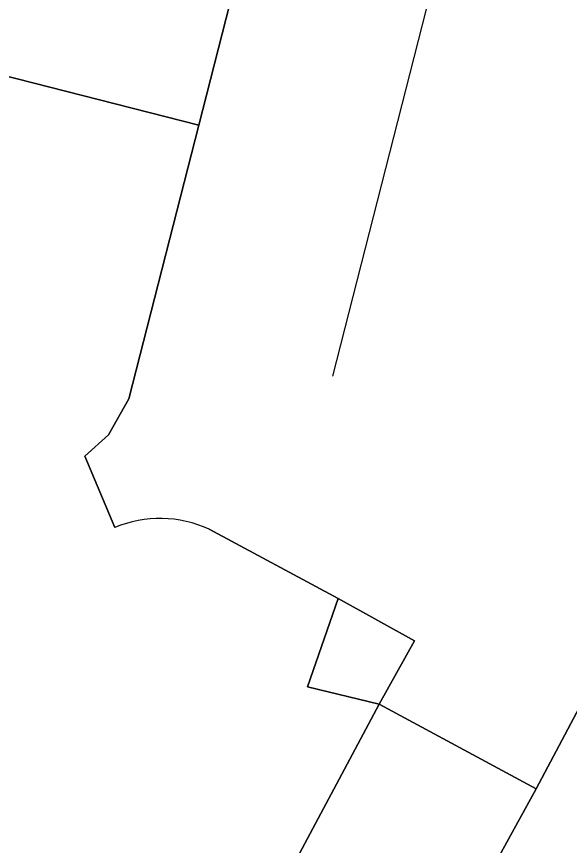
# Model space of a CAD drawing. Extents: x 159489 to 160304, y 383825 to 384531.
# Drawn here: x 159827.25 to 159838.52, y 384093.22 to 384110.12 of the extents above; entities that cross this region are included whole.
import ezdxf

# ---------------------------------------------------------------- set-up
doc = ezdxf.new("R2010")
doc.units = 0
for name, color, linetype in [('IMGEO_Lijnafwatering', 7, 'Continuous'), ('IMGEO_Pand', 7, 'Continuous'), ('IMGEO_Pand_overbouw', 7, 'Continuous'), ('IMGEO_Rijbaan_lokaal_gesloten', 7, 'Continuous'), ('IMGEO_Voetpad_gesloten', 7, 'Continuous'), ('IMGEO_Voetpad_open', 7, 'Continuous')]:
    doc.layers.add(name, color=color, linetype=linetype)

msp = doc.modelspace()

# ---------------------------------------------------------------- linework, layer by layer
at = {"layer": 'IMGEO_Lijnafwatering'}
msp.add_lwpolyline([(159833.693, 384102.789), (159838.261, 384120.684)], dxfattribs=at)
at = {"layer": 'IMGEO_Pand'}
msp.add_lwpolyline([(159834.974, 384123.654), (159818.956, 384127.743), (159816.6, 384119.612), (159815.881, 384116.79), (159814.676, 384112.061), (159830.962, 384107.902), (159832.16, 384112.593)], close=True, dxfattribs=at)
msp.add_lwpolyline([(159829.252, 384099.702), (159828.64, 384101.158), (159829.123, 384101.594), (159829.539, 384102.326), (159830.962, 384107.902), (159814.676, 384112.061), (159809.159, 384090.473), (159815.417, 384087.11), (159815.906, 384086.847), (159826.448, 384081.181), (159826.63, 384081.083), (159828.467, 384084.527), (159834.642, 384096.101), (159833.182, 384096.456), (159833.803, 384098.255), (159831.175, 384099.666)], dxfattribs=at)
msp.add_arc((159830.173, 384097.508), 2.379, 65.0848, 112.7702, dxfattribs=at)
at = {"layer": 'IMGEO_Pand_overbouw'}
msp.add_lwpolyline([(159834.642, 384096.101), (159835.361, 384097.394), (159833.803, 384098.255), (159833.182, 384096.456)], close=True, dxfattribs=at)
at = {"layer": 'IMGEO_Rijbaan_lokaal_gesloten'}
msp.add_lwpolyline([(159850.273, 384106.058), (159865.274, 384133.885), (159867.537, 384138.085), (159865.935, 384138.962), (159862.941, 384140.583), (159857.656, 384131.382), (159855.234, 384126.903), (159856.858, 384126.025), (159849.669, 384112.727), (159849.025, 384111.514), (159847.394, 384112.379), (159837.844, 384094.373), (159835.74, 384090.56), (159837.077, 384089.883)], dxfattribs=at)
at = {"layer": 'IMGEO_Voetpad_gesloten'}
msp.add_lwpolyline([(159835.361, 384097.394), (159833.803, 384098.255), (159833.182, 384096.456), (159834.642, 384096.101)], close=True, dxfattribs=at)
at = {"layer": 'IMGEO_Voetpad_open'}
for points in [[(159855.579, 384138.299), (159850.655, 384140.94), (159845.656, 384143.622), (159840.824, 384146.221), (159839.222, 384140.129), (159837.566, 384133.683), (159836.006, 384134.084), (159834.836, 384129.507), (159836.385, 384129.134), (159835.035, 384123.895), (159834.974, 384123.654), (159832.16, 384112.593), (159830.962, 384107.902), (159829.539, 384102.326), (159829.123, 384101.594), (159828.64, 384101.158), (159829.252, 384099.702)], [(159831.175, 384099.666), (159833.803, 384098.255), (159835.361, 384097.394), (159834.642, 384096.101), (159837.844, 384094.373), (159847.394, 384112.379), (159848.041, 384113.599), (159855.234, 384126.903), (159857.656, 384131.382)], [(159835.74, 384090.56), (159837.844, 384094.373), (159834.642, 384096.101), (159828.467, 384084.527)]]:
    msp.add_lwpolyline(points, dxfattribs=at)
msp.add_arc((159830.173, 384097.508), 2.379, 65.0848, 112.7702, dxfattribs=at)

doc.saveas('drawing.dxf')
